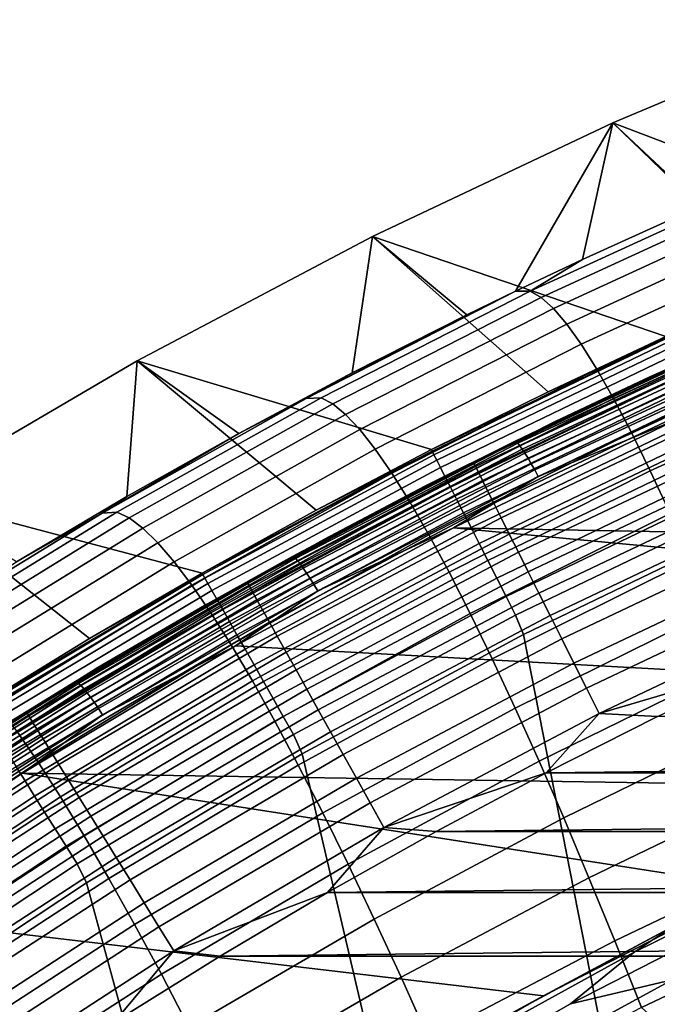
# Model space of a CAD drawing. Header units: metres. Extents: x -109 to 109, y -342 to 66.
# Tile 244 of 512: x -14.74 to -11.65, y 22.34 to 27.11. Entities that reach past the tile are written whole.
import ezdxf

# ---------------------------------------------------------------- set-up
doc = ezdxf.new("R2010")
doc.units = ezdxf.units.M
doc.layers.add('solid_K_24_62_16_000B91', color=7, linetype='CONTINUOUS')

msp = doc.modelspace()

# ---------------------------------------------------------------- linework, layer by layer
at = {"layer": 'solid_K_24_62_16_000B91'}
for points in [[(-9.86618, 26.295937, 30.034899), (-10.683621, 27.105228), (-11.870218, 26.606976), (-10.453595, 26.067991, 30.034899)], [(-10.878968, 26.445932, -15.423494), (-11.450244, 26.202328, -15.458148), (-11.870218, 26.606976), (-10.683621, 27.105228)], [(-11.035748, 25.826925, 30.034899), (-11.870218, 26.606976), (-13.033423, 26.056919), (-11.612348, 25.572861, 30.034899)], [(-12.341372, 25.792326, -15.516539), (-12.576481, 25.67787, -15.532863), (-13.033423, 26.056919), (-11.870218, 26.606976)], [(-12.016169, 25.946272, -15.494599), (-12.341372, 25.792326, -15.516539), (-11.870218, 26.606976)], [(-11.450244, 26.202328, -15.458148), (-12.016169, 25.946272, -15.494599), (-11.870218, 26.606976)], [(-11.035748, 25.826925, 30.034899), (-10.453595, 26.067991, 30.034899), (-11.870218, 26.606976)], [(-11.233723, 26.267035, -15.850263), (-12.269276, 25.791765, -15.966279), (-12.016169, 25.946272, -15.494599), (-11.450244, 26.202328, -15.458148)], [(-12.269276, 25.791765, -15.966279), (-11.233723, 26.267035, -15.850263), (-11.184263, 26.235685, -16.310076), (-12.216304, 25.761431, -16.417553)], [(-12.216304, 25.761431, -16.417553), (-11.184263, 26.235685, -16.310076), (-11.129406, 26.181274, -16.767019), (-12.157441, 25.708593, -16.865919)], [(-12.157441, 25.708593, -16.865919), (-11.129406, 26.181274, -16.767019), (-11.069277, 26.103844, -17.219828), (-12.092823, 25.633303, -17.310135)], [(-12.092823, 25.633303, -17.310135), (-11.069277, 26.103844, -17.219828), (-11.004003, 26.003439, -17.667236), (-12.022583, 25.535597, -17.748957)], [(-12.183103, 25.305925, 30.034899), (-13.033423, 26.056919), (-14.171441, 25.455912), (-12.747725, 25.026253, 30.034899)], [(-13.130905, 25.397249, -15.572932), (-13.679159, 25.10454, -15.614803), (-14.171441, 25.455912), (-13.033423, 26.056919)], [(-12.576481, 25.67787, -15.532863), (-13.130905, 25.397249, -15.572932), (-13.033423, 26.056919)], [(-12.183103, 25.305925, 30.034899), (-11.612348, 25.572861, 30.034899), (-13.033423, 26.056919)], [(-12.022583, 25.535597, -17.748957), (-11.004003, 26.003439, -17.667236), (-10.933708, 25.88011, -18.107979), (-11.946856, 25.415525, -18.181145)], [(-12.269276, 25.791765, -15.966279), (-12.341372, 25.792326, -15.516539), (-12.016169, 25.946272, -15.494599)], [(-10.580677, 25.85898, 47.12653), (-11.69037, 25.377851, 47.021008), (-12.148746, 25.162195, 83.426178), (-11.004703, 25.681845, 83.426178)], [(-11.946856, 25.415525, -18.181145), (-10.933708, 25.88011, -18.107979), (-10.858523, 25.733912, -18.540798), (-11.865783, 25.273142, -18.605459)], [(-11.242113, 25.578432, 47.046341), (-11.69037, 25.377851, 47.021008), (-10.580677, 25.85898, 47.12653)], [(-13.353079, 25.27256, -15.648286), (-12.576481, 25.67787, -15.532863), (-12.341372, 25.792326, -15.516539)], [(-13.353079, 25.27256, -15.648286), (-12.341372, 25.792326, -15.516539), (-12.269276, 25.791765, -15.966279), (-13.281567, 25.276886, -16.089251)], [(-13.281567, 25.276886, -16.089251), (-12.269276, 25.791765, -15.966279), (-12.216304, 25.761431, -16.417553), (-13.225363, 25.247631, -16.531433)], [(-13.225363, 25.247631, -16.531433), (-12.216304, 25.761431, -16.417553), (-12.157441, 25.708593, -16.865919), (-13.162796, 25.19648, -16.970667)], [(-11.865783, 25.273142, -18.605459), (-10.858523, 25.733912, -18.540798), (-10.778645, 25.565224, -18.96455), (-11.779572, 25.108818, -19.020786)], [(-13.353079, 25.27256, -15.648286), (-13.130905, 25.397249, -15.572932), (-12.576481, 25.67787, -15.532863)], [(-13.162796, 25.19648, -16.970667), (-12.157441, 25.708593, -16.865919), (-12.092823, 25.633303, -17.310135), (-13.094009, 25.123474, -17.405733)], [(-11.423807, 25.491848, 83.562515), (-11.004703, 25.681845, 83.426178), (-12.148746, 25.162195, 83.426178)], [(-13.094009, 25.123474, -17.405733), (-12.092823, 25.633303, -17.310135), (-12.022583, 25.535597, -17.748957), (-13.019145, 25.028658, -17.835415)], [(-11.242113, 25.578432, 47.046341), (-12.343015, 25.066978, 46.932957), (-11.69037, 25.377851, 47.021008)], [(-11.236938, 25.57523, 47.007534), (-12.337337, 25.064011, 46.894199), (-12.343015, 25.066978, 46.932957), (-11.242113, 25.578432, 47.046341)], [(-11.229815, 25.567371, 46.969711), (-12.329523, 25.056473, 46.856449), (-12.337337, 25.064011, 46.894199), (-11.236938, 25.57523, 47.007534)], [(-11.608955, 25.564735, 30.136866), (-11.612348, 25.572861, 30.034899), (-12.183103, 25.305925, 30.034899)], [(-13.019145, 25.028658, -17.835415), (-12.022583, 25.535597, -17.748957), (-11.946856, 25.415525, -18.181145), (-12.938347, 24.912073, -18.258497)], [(-11.608955, 25.564735, 30.136866), (-12.183103, 25.305925, 30.034899), (-12.747725, 25.026253, 30.034899)], [(-12.743959, 25.018293, 30.136866), (-11.608955, 25.564735, 30.136866), (-12.747725, 25.026253, 30.034899)], [(-12.735244, 25.001183, 30.237499), (-11.601016, 25.547251, 30.237499), (-11.608955, 25.564735, 30.136866), (-12.743959, 25.018293, 30.136866)], [(-11.601016, 25.547251, 30.237499), (-12.735244, 25.001183, 30.237499), (-12.7219, 24.974987, 30.335642), (-11.588861, 25.520483, 30.335642)], [(-11.220868, 25.554989, 46.933525), (-12.319707, 25.044493, 46.820351), (-12.329523, 25.056473, 46.856449), (-11.229815, 25.567371, 46.969711)], [(-11.21025, 25.538296, 46.89959), (-12.308059, 25.028278, 46.786522), (-12.319707, 25.044493, 46.820351), (-11.220868, 25.554989, 46.933525)], [(-11.198142, 25.517578, 46.868488), (-12.294776, 25.008108, 46.755543), (-12.308059, 25.028278, 46.786522), (-11.21025, 25.538296, 46.89959)], [(-11.779572, 25.108818, -19.020786), (-10.778645, 25.565224, -18.96455), (-10.69434, 25.37476, -19.378222), (-11.688516, 24.923243, -19.42613)], [(-11.588861, 25.520483, 30.335642), (-12.7219, 24.974987, 30.335642), (-12.704068, 24.939981, 30.430262), (-11.572618, 25.484713, 30.430262)], [(-11.572618, 25.484713, 30.430262), (-12.704068, 24.939981, 30.430262), (-12.681936, 24.896534, 30.520365), (-11.552457, 25.440315, 30.520365)], [(-11.423807, 25.491848, 83.562515), (-12.148746, 25.162195, 83.426178), (-12.543088, 24.961521, 83.562515)], [(-11.423807, 25.491848, 83.562515), (-12.543088, 24.961521, 83.562515), (-12.534585, 24.944555, 83.699898), (-11.416063, 25.474524, 83.699898)], [(-11.184753, 25.493191, 46.840759), (-12.280088, 24.984324, 46.727943), (-12.294776, 25.008108, 46.755543), (-11.198142, 25.517578, 46.868488)], [(-11.170313, 25.465553, 46.816872), (-12.264246, 24.957336, 46.704201), (-12.280088, 24.984324, 46.727943), (-11.184753, 25.493191, 46.840759)], [(-13.305931, 24.733984, 30.034899), (-14.171441, 25.455912), (-15.281579, 24.805374), (-13.857441, 24.429268, 30.034899)], [(-14.220973, 24.799879, -15.658476), (-14.756094, 24.483402, -15.70396), (-15.281579, 24.805374), (-14.171441, 25.455912)], [(-13.679159, 25.10454, -15.614803), (-14.220973, 24.799879, -15.658476), (-14.171441, 25.455912)], [(-13.305931, 24.733984, 30.034899), (-12.747725, 25.026253, 30.034899), (-14.171441, 25.455912)], [(-11.552457, 25.440315, 30.520365), (-12.681936, 24.896534, 30.520365), (-12.655736, 24.845098, 30.605007), (-11.52859, 25.387756, 30.605007)], [(-11.416063, 25.474524, 83.699898), (-12.534585, 24.944555, 83.699898), (-12.520433, 24.916319, 83.834938), (-11.403174, 25.445688, 83.834938)], [(-11.403174, 25.445688, 83.834938), (-12.520433, 24.916319, 83.834938), (-12.500753, 24.877052, 83.966492), (-11.38525, 25.40559, 83.966492)], [(-11.155068, 25.435137, 46.797237), (-12.247521, 24.927608, 46.684719), (-12.264246, 24.957336, 46.704201), (-11.170313, 25.465553, 46.816872)], [(-11.13928, 25.402466, 46.782192), (-12.230202, 24.895649, 46.669834), (-12.247521, 24.927608, 46.684719), (-11.155068, 25.435137, 46.797237)], [(-13.353079, 25.27256, -15.648286), (-13.679159, 25.10454, -15.614803), (-13.130905, 25.397249, -15.572932)], [(-12.938347, 24.912073, -18.258497), (-11.946856, 25.415525, -18.181145), (-11.865783, 25.273142, -18.605459), (-12.851762, 24.773773, -18.673765)], [(-11.52859, 25.387756, 30.605007), (-12.655736, 24.845098, 30.605007), (-12.625742, 24.786217, 30.683298), (-11.501267, 25.327589, 30.683298)], [(-11.38525, 25.40559, 83.966492), (-12.500753, 24.877052, 83.966492), (-12.475714, 24.827091, 84.093422), (-11.362445, 25.35457, 84.093422)], [(-11.13928, 25.402466, 46.782192), (-11.563796, 25.170786, 46.728256), (-12.230202, 24.895649, 46.669834)], [(-11.69037, 25.377851, 47.021008), (-12.779306, 24.848705, 46.904957), (-13.268325, 24.591742, 83.426178), (-12.148746, 25.162195, 83.426178)], [(-12.343015, 25.066978, 46.932957), (-12.779306, 24.848705, 46.904957), (-11.69037, 25.377851, 47.021008)], [(-11.362445, 25.35457, 84.093422), (-12.475714, 24.827091, 84.093422), (-12.445527, 24.766863, 84.214653), (-11.334952, 25.293066, 84.214653)], [(-11.688516, 24.923243, -19.42613), (-10.69434, 25.37476, -19.378222), (-10.605877, 25.16324, -19.7808), (-11.592902, 24.717125, -19.820499)], [(-11.501267, 25.327589, 30.683298), (-12.625742, 24.786217, 30.683298), (-12.59227, 24.720507, 30.754417), (-11.470777, 25.260443, 30.754417)], [(-11.334952, 25.293066, 84.214653), (-12.445527, 24.766863, 84.214653), (-12.410454, 24.696884, 84.32914), (-11.303009, 25.221603, 84.32914)], [(-14.3416, 24.718714, -15.787173), (-13.353079, 25.27256, -15.648286), (-13.281567, 25.276886, -16.089251), (-14.269111, 24.723789, -16.218594)], [(-14.3416, 24.718714, -15.787173), (-13.679159, 25.10454, -15.614803), (-13.353079, 25.27256, -15.648286)], [(-14.269111, 24.723789, -16.218594), (-13.281567, 25.276886, -16.089251), (-13.225363, 25.247631, -16.531433), (-14.209948, 24.695675, -16.651167)], [(-14.209948, 24.695675, -16.651167), (-13.225363, 25.247631, -16.531433), (-13.162796, 25.19648, -16.970667), (-14.143974, 24.646309, -17.080748)], [(-12.851762, 24.773773, -18.673765), (-11.865783, 25.273142, -18.605459), (-11.779572, 25.108818, -19.020786), (-12.759615, 24.614119, -19.080126)], [(-11.470777, 25.260443, 30.754417), (-12.59227, 24.720507, 30.754417), (-12.555671, 24.648657, 30.817619), (-11.437437, 25.187025, 30.817619)], [(-14.143974, 24.646309, -17.080748), (-13.162796, 25.19648, -16.970667), (-13.094009, 25.123474, -17.405733), (-14.071342, 24.575729, -17.506145)], [(-11.303009, 25.221603, 84.32914), (-12.410454, 24.696884, 84.32914), (-12.370792, 24.617748, 84.435905), (-11.266887, 25.140791, 84.435905)], [(-12.543088, 24.961521, 83.562515), (-12.148746, 25.162195, 83.426178), (-13.268325, 24.591742, 83.426178)], [(-11.563796, 25.170786, 46.728256), (-5.741538, 24.822968, 46.651146), (-6.862951, 24.539217, 46.588238), (-12.641023, 24.647402, 46.612225)], [(-12.230202, 24.895649, 46.669834), (-11.563796, 25.170786, 46.728256), (-12.641023, 24.647402, 46.612225)], [(-11.437437, 25.187025, 30.817619), (-12.555671, 24.648657, 30.817619), (-12.516328, 24.571423, 30.872238), (-11.401598, 25.108103, 30.872238)], [(-14.3416, 24.718714, -15.787173), (-14.220973, 24.799879, -15.658476), (-13.679159, 25.10454, -15.614803)], [(-14.071342, 24.575729, -17.506145), (-13.094009, 25.123474, -17.405733), (-13.019145, 25.028658, -17.835415), (-13.992198, 24.483974, -17.92617)], [(-12.759615, 24.614119, -19.080126), (-11.779572, 25.108818, -19.020786), (-11.688516, 24.923243, -19.42613), (-12.662216, 24.433781, -19.476606)], [(-11.401598, 25.108103, 30.872238), (-12.516328, 24.571423, 30.872238), (-12.474656, 24.489614, 30.917702), (-11.363637, 25.024508, 30.917702)], [(-11.266887, 25.140791, 84.435905), (-12.370792, 24.617748, 84.435905), (-12.326882, 24.530138, 84.534042), (-11.226894, 25.051323, 84.534042)], [(-12.343015, 25.066978, 46.932957), (-13.419793, 24.508772, 46.809204), (-12.779306, 24.848705, 46.904957)], [(-12.337337, 25.064011, 46.894199), (-13.413625, 24.506058, 46.770504), (-13.419793, 24.508772, 46.809204), (-12.343015, 25.066978, 46.932957)], [(-12.329523, 25.056473, 46.856449), (-13.405136, 24.498869, 46.732834), (-13.413625, 24.506058, 46.770504), (-12.337337, 25.064011, 46.894199)], [(-12.319707, 25.044493, 46.820351), (-13.394474, 24.487329, 46.696831), (-13.405136, 24.498869, 46.732834), (-12.329523, 25.056473, 46.856449)], [(-11.226894, 25.051323, 84.534042), (-12.326882, 24.530138, 84.534042), (-12.279098, 24.434797, 84.622704), (-11.183374, 24.953962, 84.622704)], [(-13.992198, 24.483974, -17.92617), (-13.019145, 25.028658, -17.835415), (-12.938347, 24.912073, -18.258497), (-13.906695, 24.371088, -18.339632)], [(-12.743959, 25.018293, 30.136866), (-13.305931, 24.733984, 30.034899), (-13.857441, 24.429268, 30.034899)], [(-13.85331, 24.421494, 30.136866), (-12.743959, 25.018293, 30.136866), (-13.857441, 24.429268, 30.034899)], [(-13.843836, 24.404791, 30.237499), (-12.735244, 25.001183, 30.237499), (-12.743959, 25.018293, 30.136866), (-13.85331, 24.421494, 30.136866)], [(-12.735244, 25.001183, 30.237499), (-13.843836, 24.404791, 30.237499), (-13.82933, 24.379221, 30.335642), (-12.7219, 24.974987, 30.335642)], [(-12.308059, 25.028278, 46.786522), (-13.38182, 24.471636, 46.663116), (-13.394474, 24.487329, 46.696831), (-12.319707, 25.044493, 46.820351)], [(-12.294776, 25.008108, 46.755543), (-13.367391, 24.452059, 46.632271), (-13.38182, 24.471636, 46.663116), (-12.308059, 25.028278, 46.786522)], [(-12.280088, 24.984324, 46.727943), (-13.351435, 24.428932, 46.604816), (-13.367391, 24.452059, 46.632271), (-12.294776, 25.008108, 46.755543)], [(-12.743959, 25.018293, 30.136866), (-12.747725, 25.026253, 30.034899), (-13.305931, 24.733984, 30.034899)], [(-11.363637, 25.024508, 30.917702), (-12.474656, 24.489614, 30.917702), (-12.43109, 24.404091, 30.953533), (-11.323952, 24.937115, 30.953533)], [(-12.7219, 24.974987, 30.335642), (-13.82933, 24.379221, 30.335642), (-13.809947, 24.345049, 30.430262), (-12.704068, 24.939981, 30.430262)], [(-12.543088, 24.961521, 83.562515), (-13.268325, 24.591742, 83.426178), (-13.637815, 24.382202, 83.562515)], [(-12.543088, 24.961521, 83.562515), (-13.637815, 24.382202, 83.562515), (-13.628571, 24.365629, 83.699898), (-12.534585, 24.944555, 83.699898)], [(-12.264246, 24.957336, 46.704201), (-13.334226, 24.402655, 46.58123), (-13.351435, 24.428932, 46.604816), (-12.280088, 24.984324, 46.727943)], [(-12.247521, 24.927608, 46.684719), (-13.316057, 24.373674, 46.561916), (-13.334226, 24.402655, 46.58123), (-12.264246, 24.957336, 46.704201)], [(-11.183374, 24.953962, 84.622704), (-12.279098, 24.434797, 84.622704), (-12.227849, 24.332542, 84.701141), (-11.136699, 24.849543, 84.701141)], [(-13.906695, 24.371088, -18.339632), (-12.938347, 24.912073, -18.258497), (-12.851762, 24.773773, -18.673765), (-13.814987, 24.23712, -18.745342)], [(-12.704068, 24.939981, 30.430262), (-13.809947, 24.345049, 30.430262), (-13.785888, 24.302637, 30.520365), (-12.681936, 24.896534, 30.520365)], [(-12.534585, 24.944555, 83.699898), (-13.628571, 24.365629, 83.699898), (-13.613183, 24.338047, 83.834938), (-12.520433, 24.916319, 83.834938)], [(-12.520433, 24.916319, 83.834938), (-13.613183, 24.338047, 83.834938), (-13.591785, 24.29969, 83.966492), (-12.500753, 24.877052, 83.966492)], [(-12.230202, 24.895649, 46.669834), (-13.297242, 24.342489, 46.547203), (-13.316057, 24.373674, 46.561916), (-12.247521, 24.927608, 46.684719)], [(-12.662216, 24.433781, -19.476606), (-11.688516, 24.923243, -19.42613), (-11.592902, 24.717125, -19.820499), (-12.559879, 24.233444, -19.862242)], [(-11.323952, 24.937115, 30.953533), (-12.43109, 24.404091, 30.953533), (-12.38609, 24.315748, 30.979355), (-11.282959, 24.846844, 30.979355)], [(-12.681936, 24.896534, 30.520365), (-13.785888, 24.302637, 30.520365), (-13.757407, 24.25243, 30.605007), (-12.655736, 24.845098, 30.605007)], [(-12.500753, 24.877052, 83.966492), (-13.591785, 24.29969, 83.966492), (-13.56456, 24.250885, 84.093422), (-12.475714, 24.827091, 84.093422)], [(-12.230202, 24.895649, 46.669834), (-12.641023, 24.647402, 46.612225), (-13.297242, 24.342489, 46.547203)], [(-12.779306, 24.848705, 46.904957), (-13.845457, 24.27235, 46.778549), (-14.361182, 23.971634, 83.426178), (-13.268325, 24.591742, 83.426178)], [(-13.419793, 24.508772, 46.809204), (-13.845457, 24.27235, 46.778549), (-12.779306, 24.848705, 46.904957)], [(-12.655736, 24.845098, 30.605007), (-13.757407, 24.25243, 30.605007), (-13.724802, 24.194952, 30.683298), (-12.625742, 24.786217, 30.683298)], [(-12.475714, 24.827091, 84.093422), (-13.56456, 24.250885, 84.093422), (-13.531739, 24.192051, 84.214653), (-12.445527, 24.766863, 84.214653)], [(-11.282959, 24.846844, 30.979355), (-12.38609, 24.315748, 30.979355), (-12.340126, 24.225515, 30.994898), (-11.241089, 24.754641, 30.994898)], [(-11.136699, 24.849543, 84.701141), (-12.227849, 24.332542, 84.701141), (-12.173573, 24.224249, 84.768677), (-11.087266, 24.738953, 84.768677)], [(-14.401977, 24.112255, 30.034899), (-15.281579, 24.805374), (-16.362123, 24.106308), (-14.939263, 23.783108, 30.034899)], [(-14.401977, 24.112255, 30.034899), (-13.857441, 24.429268, 30.034899), (-15.281579, 24.805374)], [(-14.3416, 24.718714, -15.787173), (-14.756094, 24.483402, -15.70396), (-14.220973, 24.799879, -15.658476)], [(-13.814987, 24.23712, -18.745342), (-12.851762, 24.773773, -18.673765), (-12.759615, 24.614119, -19.080126), (-13.717314, 24.082418, -19.142233)], [(-12.625742, 24.786217, 30.683298), (-13.724802, 24.194952, 30.683298), (-13.688416, 24.13081, 30.754417), (-12.59227, 24.720507, 30.754417)], [(-12.445527, 24.766863, 84.214653), (-13.531739, 24.192051, 84.214653), (-13.493605, 24.123692, 84.32914), (-12.410454, 24.696884, 84.32914)], [(-15.30367, 24.12812, -15.932306), (-14.3416, 24.718714, -15.787173), (-14.269111, 24.723789, -16.218594), (-15.230419, 24.133865, -16.353725)], [(-15.30367, 24.12812, -15.932306), (-14.756094, 24.483402, -15.70396), (-14.3416, 24.718714, -15.787173)], [(-15.230419, 24.133865, -16.353725), (-14.269111, 24.723789, -16.218594), (-14.209948, 24.695675, -16.651167), (-15.168566, 24.106951, -16.776203)], [(-12.59227, 24.720507, 30.754417), (-13.688416, 24.13081, 30.754417), (-13.648631, 24.060675, 30.817619), (-12.555671, 24.648657, 30.817619)], [(-12.559879, 24.233444, -19.862242), (-11.592902, 24.717125, -19.820499), (-11.493026, 24.491169, -20.202906), (-12.452915, 24.0138, -20.236067)], [(-11.241089, 24.754641, 30.994898), (-12.340126, 24.225515, 30.994898), (-12.302062, 24.131685, 31), (-11.206532, 24.659534, 31)], [(-11.087266, 24.738953, 84.768677), (-12.173573, 24.224249, 84.768677), (-12.116735, 24.110842, 84.824738), (-11.0355, 24.623144, 84.824738)], [(-15.168566, 24.106951, -16.776203), (-14.209948, 24.695675, -16.651167), (-14.143974, 24.646309, -17.080748), (-15.099483, 24.05946, -17.195646)], [(-12.410454, 24.696884, 84.32914), (-13.493605, 24.123692, 84.32914), (-13.450481, 24.046389, 84.435905), (-12.370792, 24.617748, 84.435905)], [(-15.099483, 24.05946, -17.195646), (-14.143974, 24.646309, -17.080748), (-14.071342, 24.575729, -17.506145), (-15.023325, 23.99143, -17.610893)], [(-12.641023, 24.647402, 46.612225), (-7.969777, 24.205305, 46.514214), (-9.05966, 23.821941, 46.429222), (-13.695733, 24.077311, 46.485836)], [(-13.297242, 24.342489, 46.547203), (-12.641023, 24.647402, 46.612225), (-13.695733, 24.077311, 46.485836)], [(-12.555671, 24.648657, 30.817619), (-13.648631, 24.060675, 30.817619), (-13.605864, 23.985283, 30.872238), (-12.516328, 24.571423, 30.872238)], [(-12.641023, 24.647402, 46.612225), (-6.862951, 24.539217, 46.588238), (-7.969777, 24.205305, 46.514214)], [(-10.697732, 21.48391, 31), (-11.206532, 24.659534, 31), (-12.302062, 24.131685, 31), (-11.678498, 20.966942, 31)], [(-11.0355, 24.623144, 84.824738), (-12.116735, 24.110842, 84.824738), (-12.057818, 23.99329, 84.868843), (-10.98184, 24.503101, 84.868843)], [(-15.023325, 23.99143, -17.610893), (-14.071342, 24.575729, -17.506145), (-13.992198, 24.483974, -17.92617), (-14.940252, 23.902899, -18.020781)], [(-13.637815, 24.382202, 83.562515), (-13.268325, 24.591742, 83.426178), (-14.361182, 23.971634, 83.426178)], [(-13.717314, 24.082418, -19.142233), (-12.759615, 24.614119, -19.080126), (-12.662216, 24.433781, -19.476606), (-13.614003, 23.907637, -19.529358)], [(-12.516328, 24.571423, 30.872238), (-13.605864, 23.985283, 30.872238), (-13.560564, 23.905426, 30.917702), (-12.474656, 24.489614, 30.917702)], [(-12.370792, 24.617748, 84.435905), (-13.450481, 24.046389, 84.435905), (-13.402739, 23.960806, 84.534042), (-12.326882, 24.530138, 84.534042)], [(-12.326882, 24.530138, 84.534042), (-13.402739, 23.960806, 84.534042), (-13.350784, 23.867672, 84.622704), (-12.279098, 24.434797, 84.622704)], [(-14.940252, 23.902899, -18.020781), (-13.992198, 24.483974, -17.92617), (-13.906695, 24.371088, -18.339632), (-14.85042, 23.793905, -18.424143)], [(-13.419793, 24.508772, 46.809204), (-14.470441, 23.905016, 46.675354), (-13.845457, 24.27235, 46.778549)], [(-13.413625, 24.506058, 46.770504), (-14.463796, 23.902576, 46.636715), (-14.470441, 23.905016, 46.675354), (-13.419793, 24.508772, 46.809204)], [(-13.405136, 24.498869, 46.732834), (-14.454651, 23.895765, 46.599129), (-14.463796, 23.902576, 46.636715), (-13.413625, 24.506058, 46.770504)], [(-13.394474, 24.487329, 46.696831), (-14.443164, 23.884699, 46.563229), (-14.454651, 23.895765, 46.599129), (-13.405136, 24.498869, 46.732834)], [(-13.38182, 24.471636, 46.663116), (-14.429531, 23.869568, 46.52964), (-14.443164, 23.884699, 46.563229), (-13.394474, 24.487329, 46.696831)], [(-12.474656, 24.489614, 30.917702), (-13.560564, 23.905426, 30.917702), (-13.513206, 23.821941, 30.953533), (-12.43109, 24.404091, 30.953533)], [(-12.452915, 24.0138, -20.236067), (-11.493026, 24.491169, -20.202906), (-11.389176, 24.246082, -20.572359), (-12.341637, 23.775532, -20.597111)], [(-10.98184, 24.503101, 84.868843), (-12.057818, 23.99329, 84.868843), (-11.997329, 23.872601, 84.900612), (-10.926749, 24.379852, 84.900612)], [(-13.367391, 24.452059, 46.632271), (-14.413987, 23.850632, 46.498936), (-14.429531, 23.869568, 46.52964), (-13.38182, 24.471636, 46.663116)], [(-13.351435, 24.428932, 46.604816), (-14.396797, 23.828215, 46.471642), (-14.413987, 23.850632, 46.498936), (-13.367391, 24.452059, 46.632271)], [(-13.85331, 24.421494, 30.136866), (-13.857441, 24.429268, 30.034899), (-14.401977, 24.112255, 30.034899)], [(-13.334226, 24.402655, 46.58123), (-14.378257, 23.8027, 46.448227), (-14.396797, 23.828215, 46.471642), (-13.351435, 24.428932, 46.604816)], [(-13.614003, 23.907637, -19.529358), (-12.662216, 24.433781, -19.476606), (-12.559879, 24.233444, -19.862242), (-13.505388, 23.713438, -19.905773)], [(-12.279098, 24.434797, 84.622704), (-13.350784, 23.867672, 84.622704), (-13.295063, 23.767784, 84.701141), (-12.227849, 24.332542, 84.701141)], [(-13.85331, 24.421494, 30.136866), (-14.401977, 24.112255, 30.034899), (-14.939263, 23.783108, 30.034899)], [(-14.934775, 23.775534, 30.136866), (-13.85331, 24.421494, 30.136866), (-14.939263, 23.783108, 30.034899)], [(-14.924561, 23.759274, 30.237499), (-13.843836, 24.404791, 30.237499), (-13.85331, 24.421494, 30.136866), (-14.934775, 23.775534, 30.136866)], [(-13.843836, 24.404791, 30.237499), (-14.924561, 23.759274, 30.237499), (-14.908923, 23.734379, 30.335642), (-13.82933, 24.379221, 30.335642)], [(-13.637815, 24.382202, 83.562515), (-14.361182, 23.971634, 83.426178), (-14.705845, 23.755028, 83.562515)], [(-13.637815, 24.382202, 83.562515), (-14.705845, 23.755028, 83.562515), (-14.695876, 23.73888, 83.699898), (-13.628571, 24.365629, 83.699898)], [(-13.316057, 24.373674, 46.561916), (-14.358685, 23.774529, 46.429089), (-14.378257, 23.8027, 46.448227), (-13.334226, 24.402655, 46.58123)], [(-12.43109, 24.404091, 30.953533), (-13.513206, 23.821941, 30.953533), (-13.464289, 23.735706, 30.979355), (-12.38609, 24.315748, 30.979355)], [(-13.82933, 24.379221, 30.335642), (-14.908923, 23.734379, 30.335642), (-14.888027, 23.701113, 30.430262), (-13.809947, 24.345049, 30.430262)], [(-13.809947, 24.345049, 30.430262), (-14.888027, 23.701113, 30.430262), (-14.86209, 23.659822, 30.520365), (-13.785888, 24.302637, 30.520365)], [(-14.85042, 23.793905, -18.424143), (-13.906695, 24.371088, -18.339632), (-13.814987, 24.23712, -18.745342), (-14.753989, 23.664495, -18.819822)], [(-13.628571, 24.365629, 83.699898), (-14.695876, 23.73888, 83.699898), (-14.679284, 23.712006, 83.834938), (-13.613183, 24.338047, 83.834938)], [(-13.613183, 24.338047, 83.834938), (-14.679284, 23.712006, 83.834938), (-14.656211, 23.674631, 83.966492), (-13.591785, 24.29969, 83.966492)], [(-13.297242, 24.342489, 46.547203), (-14.338414, 23.744179, 46.414562), (-14.358685, 23.774529, 46.429089), (-13.316057, 24.373674, 46.561916)], [(-13.297242, 24.342489, 46.547203), (-13.695733, 24.077311, 46.485836), (-14.338414, 23.744179, 46.414562)], [(-12.227849, 24.332542, 84.701141), (-13.295063, 23.767784, 84.701141), (-13.23605, 23.661997, 84.768677), (-12.173573, 24.224249, 84.768677)], [(-10.926749, 24.379852, 84.900612), (-11.997329, 23.872601, 84.900612), (-11.935783, 23.749802, 84.919785), (-10.870695, 24.254454, 84.919785)], [(-13.785888, 24.302637, 30.520365), (-14.86209, 23.659822, 30.520365), (-14.831386, 23.610943, 30.605007), (-13.757407, 24.25243, 30.605007)], [(-13.591785, 24.29969, 83.966492), (-14.656211, 23.674631, 83.966492), (-14.626853, 23.627079, 84.093422), (-13.56456, 24.250885, 84.093422)], [(-12.38609, 24.315748, 30.979355), (-13.464289, 23.735706, 30.979355), (-13.414324, 23.647627, 30.994898), (-12.340126, 24.225515, 30.994898)], [(-13.845457, 24.27235, 46.778549), (-14.886807, 23.649683, 46.641987), (-15.425117, 23.303118, 83.426178), (-14.361182, 23.971634, 83.426178)], [(-14.470441, 23.905016, 46.675354), (-14.886807, 23.649683, 46.641987), (-13.845457, 24.27235, 46.778549)], [(-13.757407, 24.25243, 30.605007), (-14.831386, 23.610943, 30.605007), (-14.796236, 23.554985, 30.683298), (-13.724802, 24.194952, 30.683298)], [(-13.56456, 24.250885, 84.093422), (-14.626853, 23.627079, 84.093422), (-14.591463, 23.569756, 84.214653), (-13.531739, 24.192051, 84.214653)], [(-12.341637, 23.775532, -20.597111), (-11.389176, 24.246082, -20.572359), (-11.281646, 23.982569, -20.927872), (-12.226357, 23.519325, -20.944408)], [(-10.870695, 24.254454, 84.919785), (-11.935783, 23.749802, 84.919785), (-11.109193, 23.994074, 84.926178)], [(-13.724802, 24.194952, 30.683298), (-14.796236, 23.554985, 30.683298), (-14.75701, 23.49254, 30.754417), (-13.688416, 24.13081, 30.754417)], [(-14.753989, 23.664495, -18.819822), (-13.814987, 24.23712, -18.745342), (-13.717314, 24.082418, -19.142233), (-14.651213, 23.515011, -19.206778)], [(-13.531739, 24.192051, 84.214653), (-14.591463, 23.569756, 84.214653), (-14.550342, 23.503149, 84.32914), (-13.493605, 24.123692, 84.32914)], [(-13.505388, 23.713438, -19.905773), (-12.559879, 24.233444, -19.862242), (-12.452915, 24.0138, -20.236067), (-13.3918, 23.50049, -20.270535)], [(-12.340126, 24.225515, 30.994898), (-13.414324, 23.647627, 30.994898), (-13.372755, 23.555222, 31), (-12.302062, 24.131685, 31)], [(-12.173573, 24.224249, 84.768677), (-13.23605, 23.661997, 84.768677), (-13.17425, 23.551216, 84.824738), (-12.116735, 24.110842, 84.824738)], [(-13.688416, 24.13081, 30.754417), (-14.75701, 23.49254, 30.754417), (-14.714118, 23.424259, 30.817619), (-13.648631, 24.060675, 30.817619)], [(-13.493605, 24.123692, 84.32914), (-14.550342, 23.503149, 84.32914), (-14.503841, 23.42783, 84.435905), (-13.450481, 24.046389, 84.435905)], [(-11.678498, 20.966942, 31), (-12.302062, 24.131685, 31), (-13.372755, 23.555222, 31), (-12.6344, 20.40519, 31)], [(-12.116735, 24.110842, 84.824738), (-13.17425, 23.551216, 84.824738), (-13.110192, 23.436386, 84.868843), (-12.057818, 23.99329, 84.868843)], [(-13.695733, 24.077311, 46.485836), (-9.05966, 23.821941, 46.429222), (-10.130282, 23.389942, 46.33345), (-14.725932, 23.461391, 46.349293)], [(-14.338414, 23.744179, 46.414562), (-13.695733, 24.077311, 46.485836), (-14.725932, 23.461391, 46.349293)], [(-13.648631, 24.060675, 30.817619), (-14.714118, 23.424259, 30.817619), (-14.668013, 23.350861, 30.872238), (-13.605864, 23.985283, 30.872238)], [(-14.651213, 23.515011, -19.206778), (-13.717314, 24.082418, -19.142233), (-13.614003, 23.907637, -19.529358), (-14.542437, 23.346079, -19.584085)], [(-13.450481, 24.046389, 84.435905), (-14.503841, 23.42783, 84.435905), (-14.452359, 23.34444, 84.534042), (-13.402739, 23.960806, 84.534042)], [(-13.3918, 23.50049, -20.270535), (-12.452915, 24.0138, -20.236067), (-12.341637, 23.775532, -20.597111), (-13.273573, 23.269459, -20.622704)], [(-14.705845, 23.755028, 83.562515), (-14.361182, 23.971634, 83.426178), (-15.425117, 23.303118, 83.426178)], [(-13.605864, 23.985283, 30.872238), (-14.668013, 23.350861, 30.872238), (-14.619176, 23.273117, 30.917702), (-13.560564, 23.905426, 30.917702)], [(-13.402739, 23.960806, 84.534042), (-14.452359, 23.34444, 84.534042), (-14.396337, 23.253696, 84.622704), (-13.350784, 23.867672, 84.622704)], [(-12.057818, 23.99329, 84.868843), (-13.110192, 23.436386, 84.868843), (-13.044423, 23.318489, 84.900612), (-11.997329, 23.872601, 84.900612)], [(-12.226357, 23.519325, -20.944408), (-11.281646, 23.982569, -20.927872), (-11.170727, 23.701338, -21.268454), (-12.10739, 23.245869, -21.276995)], [(-11.935783, 23.749802, 84.919785), (-11.65398, 23.734957, 84.926178), (-11.109193, 23.994074, 84.926178)], [(-14.470441, 23.905016, 46.675354), (-15.493009, 23.256987, 46.531689), (-14.886807, 23.649683, 46.641987)], [(-14.463796, 23.902576, 46.636715), (-15.485901, 23.254841, 46.493118), (-15.493009, 23.256987, 46.531689), (-14.470441, 23.905016, 46.675354)], [(-13.560564, 23.905426, 30.917702), (-14.619176, 23.273117, 30.917702), (-14.568121, 23.191841, 30.953533), (-13.513206, 23.821941, 30.953533)], [(-14.542437, 23.346079, -19.584085), (-13.614003, 23.907637, -19.529358), (-13.505388, 23.713438, -19.905773), (-14.428011, 23.158342, -19.950829)], [(-14.454651, 23.895765, 46.599129), (-15.476119, 23.248432, 46.455616), (-15.485901, 23.254841, 46.493118), (-14.463796, 23.902576, 46.636715)], [(-14.443164, 23.884699, 46.563229), (-15.463832, 23.237873, 46.419834), (-15.476119, 23.248432, 46.455616), (-14.454651, 23.895765, 46.599129)], [(-14.429531, 23.869568, 46.52964), (-15.449249, 23.223345, 46.386375), (-15.463832, 23.237873, 46.419834), (-14.443164, 23.884699, 46.563229)], [(-14.413987, 23.850632, 46.498936), (-15.432622, 23.205095, 46.355824), (-15.449249, 23.223345, 46.386375), (-14.429531, 23.869568, 46.52964)], [(-13.350784, 23.867672, 84.622704), (-14.396337, 23.253696, 84.622704), (-14.33625, 23.156372, 84.701141), (-13.295063, 23.767784, 84.701141)], [(-11.997329, 23.872601, 84.900612), (-13.044423, 23.318489, 84.900612), (-12.977507, 23.198534, 84.919785), (-11.935783, 23.749802, 84.919785)], [(-14.396797, 23.828215, 46.471642), (-15.414235, 23.183437, 46.328697), (-15.432622, 23.205095, 46.355824), (-14.413987, 23.850632, 46.498936)], [(-14.378257, 23.8027, 46.448227), (-15.394403, 23.158741, 46.305462), (-15.414235, 23.183437, 46.328697), (-14.396797, 23.828215, 46.471642)], [(-13.513206, 23.821941, 30.953533), (-14.568121, 23.191841, 30.953533), (-14.515385, 23.107887, 30.979355), (-13.464289, 23.735706, 30.979355)], [(-14.358685, 23.774529, 46.429089), (-15.373467, 23.131433, 46.286518), (-15.394403, 23.158741, 46.305462), (-14.378257, 23.8027, 46.448227)], [(-14.338414, 23.744179, 46.414562), (-15.351786, 23.101978, 46.272186), (-15.373467, 23.131433, 46.286518), (-14.358685, 23.774529, 46.429089)], [(-13.295063, 23.767784, 84.701141), (-14.33625, 23.156372, 84.701141), (-14.272616, 23.053299, 84.768677), (-13.23605, 23.661997, 84.768677)], [(-13.273573, 23.269459, -20.622704), (-12.341637, 23.775532, -20.597111), (-12.226357, 23.519325, -20.944408), (-13.151037, 23.021008, -20.961334)], [(-14.705845, 23.755028, 83.562515), (-15.425117, 23.303118, 83.426178), (-15.745089, 23.081224, 83.562515)], [(-14.705845, 23.755028, 83.562515), (-15.745089, 23.081224, 83.562515), (-15.734415, 23.065535, 83.699898), (-14.695876, 23.73888, 83.699898)], [(-14.695876, 23.73888, 83.699898), (-15.734415, 23.065535, 83.699898), (-15.71665, 23.039419, 83.834938), (-14.679284, 23.712006, 83.834938)], [(-14.338414, 23.744179, 46.414562), (-14.725932, 23.461391, 46.349293), (-15.351786, 23.101978, 46.272186)], [(-13.464289, 23.735706, 30.979355), (-14.515385, 23.107887, 30.979355), (-14.461519, 23.022137, 30.994898), (-13.414324, 23.647627, 30.994898)], [(-14.428011, 23.158342, -19.950829), (-13.505388, 23.713438, -19.905773), (-13.3918, 23.50049, -20.270535), (-14.308288, 22.952448, -20.306091)], [(-11.935783, 23.749802, 84.919785), (-12.977507, 23.198534, 84.919785), (-12.192809, 23.463463, 84.926178)], [(-11.935783, 23.749802, 84.919785), (-12.192809, 23.463463, 84.926178), (-11.65398, 23.734957, 84.926178)], [(11.653972, 23.734961, 84.926178), (-11.65398, 23.734957, 84.926178), (-12.192809, 23.463463, 84.926178)], [(12.192801, 23.463469, 84.926178), (11.653972, 23.734961, 84.926178), (-12.192809, 23.463463, 84.926178)], [(-14.679284, 23.712006, 83.834938), (-15.71665, 23.039419, 83.834938), (-15.691946, 23.003103, 83.966492), (-14.656211, 23.674631, 83.966492)], [(-14.656211, 23.674631, 83.966492), (-15.691946, 23.003103, 83.966492), (-15.660514, 22.956896, 84.093422), (-14.626853, 23.627079, 84.093422)], [(-12.10739, 23.245869, -21.276995), (-11.170727, 23.701338, -21.268454), (-11.056711, 23.403091, -21.593115), (-11.985047, 22.955849, -21.593903)], [(-15.667295, 23.057219, -18.896837), (-14.753989, 23.664495, -18.819822), (-14.651213, 23.515011, -19.206778), (-15.559854, 22.913189, -19.273428)], [(-14.626853, 23.627079, 84.093422), (-15.660514, 22.956896, 84.093422), (-15.622622, 22.901194, 84.214653), (-14.591463, 23.569756, 84.214653)], [(-13.414324, 23.647627, 30.994898), (-14.461519, 23.022137, 30.994898), (-14.416453, 22.931307, 31), (-13.372755, 23.555222, 31)], [(-13.23605, 23.661997, 84.768677), (-14.272616, 23.053299, 84.768677), (-14.205976, 22.94536, 84.824738), (-13.17425, 23.551216, 84.824738)], [(-14.591463, 23.569756, 84.214653), (-15.622622, 22.901194, 84.214653), (-15.578595, 22.836472, 84.32914), (-14.550342, 23.503149, 84.32914)], [(-12.6344, 20.40519, 31), (-13.372755, 23.555222, 31), (-14.416453, 22.931307, 31), (-13.563271, 19.799942, 31)], [(-13.17425, 23.551216, 84.824738), (-14.205976, 22.94536, 84.824738), (-14.136902, 22.833475, 84.868843), (-13.110192, 23.436386, 84.868843)], [(-14.75701, 23.49254, 30.754417), (-15.795897, 22.80698, 30.754417), (-15.749987, 22.740692, 30.817619), (-14.714118, 23.424259, 30.817619)], [(-14.550342, 23.503149, 84.32914), (-15.578595, 22.836472, 84.32914), (-15.528809, 22.763283, 84.435905), (-14.503841, 23.42783, 84.435905)], [(-15.559854, 22.913189, -19.273428), (-14.651213, 23.515011, -19.206778), (-14.542437, 23.346079, -19.584085), (-15.446076, 22.750374, -19.640497)], [(-14.308288, 22.952448, -20.306091), (-13.3918, 23.50049, -20.270535), (-13.273573, 23.269459, -20.622704), (-14.183616, 22.729036, -20.648952)], [(-13.151037, 23.021008, -20.961334), (-12.226357, 23.519325, -20.944408), (-12.10739, 23.245869, -21.276995), (-13.024526, 22.755806, -21.285484)], [(-14.725932, 23.461391, 46.349293), (-11.179366, 22.910227, 46.2271), (-12.204681, 22.383816, 46.110397), (-15.729651, 22.800617, 46.202801)], [(-15.351786, 23.101978, 46.272186), (-14.725932, 23.461391, 46.349293), (-15.729651, 22.800617, 46.202801)], [(-14.503841, 23.42783, 84.435905), (-15.528809, 22.763283, 84.435905), (-15.473689, 22.682253, 84.534042), (-14.452359, 23.34444, 84.534042)], [(-14.725932, 23.461391, 46.349293), (-10.130282, 23.389942, 46.33345), (-11.179366, 22.910227, 46.2271)], [(-13.110192, 23.436386, 84.868843), (-14.136902, 22.833475, 84.868843), (-14.065983, 22.718603, 84.900612), (-13.044423, 23.318489, 84.900612)], [(-12.977507, 23.198534, 84.919785), (-12.725256, 23.179804, 84.926178), (-12.192809, 23.463463, 84.926178)], [(12.192801, 23.463469, 84.926178), (-12.192809, 23.463463, 84.926178), (-12.725256, 23.179804, 84.926178)], [(12.725247, 23.17981, 84.926178), (12.192801, 23.463469, 84.926178), (-12.725256, 23.179804, 84.926178)], [(-14.714118, 23.424259, 30.817619), (-15.749987, 22.740692, 30.817619), (-15.700635, 22.669437, 30.872238), (-14.668013, 23.350861, 30.872238)], [(-11.985047, 22.955849, -21.593903), (-11.056711, 23.403091, -21.593115), (-10.93989, 23.088539, -21.900867), (-11.85964, 22.64995, -21.894165)], [(-14.668013, 23.350861, 30.872238), (-15.700635, 22.669437, 30.872238), (-15.64836, 22.59396, 30.917702), (-14.619176, 23.273117, 30.917702)], [(-14.452359, 23.34444, 84.534042), (-15.473689, 22.682253, 84.534042), (-15.413707, 22.594074, 84.622704), (-14.396337, 23.253696, 84.622704)], [(-15.446076, 22.750374, -19.640497), (-14.542437, 23.346079, -19.584085), (-14.428011, 23.158342, -19.950829), (-15.32633, 22.569397, -19.997154)], [(-13.044423, 23.318489, 84.900612), (-14.065983, 22.718603, 84.900612), (-13.993825, 22.601725, 84.919785), (-12.977507, 23.198534, 84.919785)], [(-14.619176, 23.273117, 30.917702), (-15.64836, 22.59396, 30.917702), (-15.593712, 22.515057, 30.953533), (-14.568121, 23.191841, 30.953533)], [(-14.396337, 23.253696, 84.622704), (-15.413707, 22.594074, 84.622704), (-15.349375, 22.499504, 84.701141), (-14.33625, 23.156372, 84.701141)], [(-14.183616, 22.729036, -20.648952), (-13.273573, 23.269459, -20.622704), (-13.151037, 23.021008, -20.961334), (-14.054347, 22.488754, -20.978497)], [(-13.024526, 22.755806, -21.285484), (-12.10739, 23.245869, -21.276995), (-11.985047, 22.955849, -21.593903), (-12.894372, 22.474514, -21.594213)], [(-14.568121, 23.191841, 30.953533), (-15.593712, 22.515057, 30.953533), (-15.537263, 22.433554, 30.979355), (-14.515385, 23.107887, 30.979355)], [(-12.977507, 23.198534, 84.919785), (-13.993825, 22.601725, 84.919785), (-13.25114, 22.884083, 84.926178)], [(-12.977507, 23.198534, 84.919785), (-13.25114, 22.884083, 84.926178), (-12.725256, 23.179804, 84.926178)], [(-10.551488, 23.214525, 45.643486), (-10.720987, 23.110168, 44.4907), (-11.766059, 22.596003, 44.4907), (-11.582973, 22.717457, 45.643486)], [(-14.33625, 23.156372, 84.701141), (-15.349375, 22.499504, 84.701141), (-15.281243, 22.399347, 84.768677), (-14.272616, 23.053299, 84.768677)], [(-15.32633, 22.569397, -19.997154), (-14.428011, 23.158342, -19.950829), (-14.308288, 22.952448, -20.306091), (-15.200982, 22.370878, -20.342508)], [(12.725247, 23.17981, 84.926178), (-12.725256, 23.179804, 84.926178), (-13.25114, 22.884083, 84.926178)], [(13.251131, 22.884089, 84.926178), (12.725247, 23.17981, 84.926178), (-13.25114, 22.884083, 84.926178)], [(-14.515385, 23.107887, 30.979355), (-15.537263, 22.433554, 30.979355), (-15.479605, 22.350306, 30.994898), (-14.461519, 23.022137, 30.994898)], [(-10.720987, 23.110168, 44.4907), (-11.055975, 22.867195, 43.340183), (-12.07424, 22.346273, 43.340183), (-11.766059, 22.596003, 44.4907)], [(-14.272616, 23.053299, 84.768677), (-15.281243, 22.399347, 84.768677), (-15.209894, 22.29446, 84.824738), (-14.205976, 22.94536, 84.824738)], [(-11.85964, 22.64995, -21.894165), (-10.93989, 23.088539, -21.900867), (-10.820556, 22.758385, -22.19072), (-11.731484, 22.328861, -22.176815)], [(-14.461519, 23.022137, 30.994898), (-15.479605, 22.350306, 30.994898), (-15.431108, 22.261173, 31), (-14.416453, 22.931307, 31)], [(-14.054347, 22.488754, -20.978497), (-13.151037, 23.021008, -20.961334), (-13.024526, 22.755806, -21.285484), (-13.920831, 22.232243, -21.293806)], [(-15.200982, 22.370878, -20.342508), (-14.308288, 22.952448, -20.306091), (-14.183616, 22.729036, -20.648952), (-15.0704, 22.155439, -20.675669)], [(-12.894372, 22.474514, -21.594213), (-11.985047, 22.955849, -21.593903), (-11.85964, 22.64995, -21.894165), (-12.760906, 22.177803, -21.886576)], [(-12.07424, 22.346273, 43.340183), (-11.055975, 22.867195, 43.340183), (-10.552025, 22.963142, 42.19429), (-11.582003, 22.461264, 42.19429)], [(-13.563271, 19.799942, 31), (-14.416453, 22.931307, 31), (-15.431108, 22.261173, 31), (-14.463273, 19.152376, 31)], [(-14.205976, 22.94536, 84.824738), (-15.209894, 22.29446, 84.824738), (-15.135939, 22.185741, 84.868843), (-14.136902, 22.833475, 84.868843)], [(-12.204681, 22.383816, 46.110397), (-11.179366, 22.910227, 46.2271), (-11.582973, 22.717457, 45.643486)], [(-13.993825, 22.601725, 84.919785), (-13.770153, 22.576464, 84.926178), (-13.25114, 22.884083, 84.926178)], [(13.251131, 22.884089, 84.926178), (-13.25114, 22.884083, 84.926178), (-13.770153, 22.576464, 84.926178)], [(13.770144, 22.576469, 84.926178), (13.251131, 22.884089, 84.926178), (-13.770153, 22.576464, 84.926178)], [(-14.136902, 22.833475, 84.868843), (-15.135939, 22.185741, 84.868843), (-15.060007, 22.074118, 84.900612), (-14.065983, 22.718603, 84.900612)], [(-15.729651, 22.800617, 46.202801), (-12.204681, 22.383816, 46.110397), (-13.204046, 21.811832, 45.983593), (-16.704939, 22.096041, 46.0466)], [(-15.0704, 22.155439, -20.675669), (-14.183616, 22.729036, -20.648952), (-14.054347, 22.488754, -20.978497), (-14.934951, 21.9237, -20.995745)], [(-14.065983, 22.718603, 84.900612), (-15.060007, 22.074118, 84.900612), (-14.982751, 21.960546, 84.919785), (-13.993825, 22.601725, 84.919785)], [(-13.920831, 22.232243, -21.293806), (-13.024526, 22.755806, -21.285484), (-12.894372, 22.474514, -21.594213), (-13.783419, 21.960148, -21.593964)], [(-11.582973, 22.717457, 45.643486), (-11.766059, 22.596003, 44.4907), (-12.786537, 22.034607, 44.4907), (-12.591104, 22.174585, 45.643486)], [(-12.204681, 22.383816, 46.110397), (-11.582973, 22.717457, 45.643486), (-12.591104, 22.174585, 45.643486)], [(-11.731484, 22.328861, -22.176815), (-10.820556, 22.758385, -22.19072), (-10.927678, 22.311924, -22.456635), (-11.443775, 22.070732, -22.444767)], [(-12.760906, 22.177803, -21.886576), (-11.85964, 22.64995, -21.894165), (-11.731484, 22.328861, -22.176815), (-12.624464, 21.866335, -22.161631)], [(-13.993825, 22.601725, 84.919785), (-14.982751, 21.960546, 84.919785), (-14.282001, 22.25713, 84.926178)], [(-13.993825, 22.601725, 84.919785), (-14.282001, 22.25713, 84.926178), (-13.770153, 22.576464, 84.926178)], [(13.770144, 22.576469, 84.926178), (-13.770153, 22.576464, 84.926178), (-14.282001, 22.25713, 84.926178)], [(14.281992, 22.257135, 84.926178), (13.770144, 22.576469, 84.926178), (-14.282001, 22.25713, 84.926178)], [(-11.766059, 22.596003, 44.4907), (-12.07424, 22.346273, 43.340183), (-13.068021, 21.780039, 43.340183), (-12.786537, 22.034607, 44.4907)], [(-12.588174, 21.913216, 42.19429), (-11.582003, 22.461264, 42.19429), (-10.994465, 22.554777, 41.055355), (-12.005807, 22.033085, 41.055355)], [(-10.994465, 22.554777, 41.055355), (-11.414175, 22.085495, 39.925716), (-12.40539, 21.544346, 39.925716), (-12.005807, 22.033085, 41.055355)], [(-14.934951, 21.9237, -20.995745), (-14.054347, 22.488754, -20.978497), (-13.920831, 22.232243, -21.293806), (-14.795001, 21.676283, -21.301842)], [(-13.783419, 21.960148, -21.593964), (-12.894372, 22.474514, -21.594213), (-12.760906, 22.177803, -21.886576), (-13.64246, 21.673113, -21.878052)], [(-13.068021, 21.780039, 43.340183), (-12.07424, 22.346273, 43.340183), (-11.582003, 22.461264, 42.19429), (-12.588174, 21.913216, 42.19429)], [(-13.204046, 21.811832, 45.983593), (-12.204681, 22.383816, 46.110397), (-12.591104, 22.174585, 45.643486)]]:
    msp.add_3dface(points, dxfattribs=at)

doc.saveas('drawing.dxf')
